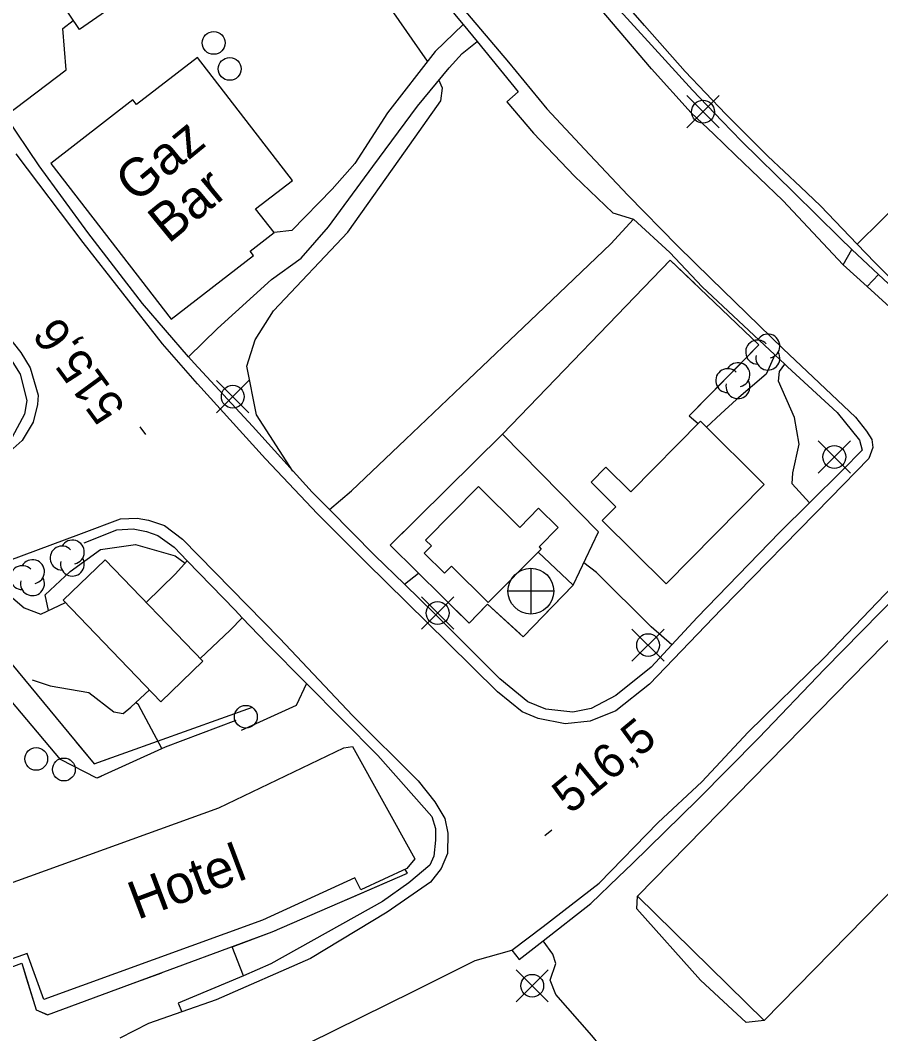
# Model space of a CAD drawing. Extents: x 347059 to 352153, y 6073752 to 6078601.
# Drawn here: x 348364 to 348476.9, y 6074552.6 to 6074685.5 of the extents above; entities that cross this region are included whole.
import ezdxf

# ---------------------------------------------------------------- set-up
doc = ezdxf.new("R2010")
doc.units = 0
for name, color, linetype in [('Level 16', 7, 'Continuous'), ('Level 19', 7, 'Continuous'), ('Level 2', 7, 'Continuous'), ('Level 21', 7, 'Continuous'), ('Level 22', 7, 'Continuous'), ('Level 3', 7, 'Continuous'), ('Level 31', 7, 'Continuous'), ('Level 36', 7, 'Continuous'), ('Level 37', 7, 'Continuous'), ('Level 44', 7, 'Continuous')]:
    doc.layers.add(name, color=color, linetype=linetype)

msp = doc.modelspace()

# ---------------------------------------------------------------- linework, layer by layer
at = {"layer": 'Level 16'}
for p, q in [((348430.97, 6074613.62), (348430.97, 6074607.62)), ((348433.97, 6074610.62), (348427.97, 6074610.62))]:
    msp.add_line(p, q, dxfattribs=at)
msp.add_circle((348430.98, 6074610.63), 3, dxfattribs=at)
at = {"layer": 'Level 19'}
for points in [[(348362.07, 6074672.98), (348370.03, 6074679), (348369.62, 6074684.43), (348370.97, 6074685.49)], [(348422.1, 6074684.93), (348418.42, 6074681.42), (348412.17, 6074673.37), (348407.88, 6074666.73), (348404.91, 6074663.37), (348399.63, 6074657.92), (348397.31, 6074657.65)], [(348386.1, 6074641.36), (348389.88, 6074645.1), (348396.97, 6074651.52), (348400.87, 6074654.31), (348404.43, 6074658.4), (348410.27, 6074666.33), (348416.11, 6074674.26), (348420.25, 6074679.27), (348421.97, 6074681.16), (348423.92, 6074682.7)], [(348473.77, 6074656.16), (348480.15, 6074662.44), (348484.99, 6074667.06), (348487.56, 6074664.93)], [(348404.56, 6074621.32), (348407.44, 6074623.79), (348414.52, 6074630.5), (348421.87, 6074637.51), (348431.81, 6074646.98), (348441.45, 6074656.19), (348444.44, 6074659.43)], [(348471.93, 6074653.43), (348473.09, 6074655.44)], [(348476.56, 6074652.18), (348475.07, 6074650.57)], [(348463, 6074641.61), (348461.84, 6074639.11), (348457.94, 6074635.75), (348455.89, 6074633.88), (348454.03, 6074632.13)], [(348467.54, 6074622.22), (348465.25, 6074624.71), (348465.33, 6074626.15), (348466.19, 6074629.91), (348465.54, 6074633.4), (348463.44, 6074638.19), (348463.59, 6074639.46), (348464.29, 6074640.4)], [(348438.9, 6074624.91), (348440.83, 6074626.91), (348444.09, 6074623.67), (348453.23, 6074632.91), (348461.6, 6074624.63), (348448.71, 6074611.61), (348440.35, 6074619.89), (348442.11, 6074621.67), (348438.9, 6074624.91)], [(348359.78, 6074613.61), (348361.51, 6074611), (348364.55, 6074608.43), (348366.73, 6074607.62), (348369.93, 6074609.13)], [(348380.54, 6074609.14), (348384.36, 6074612.92), (348385.92, 6074614.6)], [(348449.45, 6074603.57), (348446.78, 6074605.97), (348439.57, 6074613.08), (348437.93, 6074614.36)], [(348414.4, 6074611.54), (348416.25, 6074612.99)], [(348387.61, 6074601.8), (348391.55, 6074605.53), (348393.13, 6074607.15)], [(348365.57, 6074598.99), (348367.95, 6074598.2), (348373.02, 6074597.33), (348376.27, 6074594.79), (348377.5, 6074594.57), (348378.51, 6074595.42), (348380.96, 6074597.68)], [(348401.57, 6074598.5), (348400.2, 6074595.64), (348393.01, 6074592.33)], [(348461.58, 6074554.33), (348459.22, 6074554.07), (348453.25, 6074559.61), (348444.89, 6074568.94), (348444.97, 6074570.61)], [(348408.93, 6074496.8), (348412.13, 6074500.55), (348419.03, 6074507.64), (348425.42, 6074514.16), (348433.56, 6074522.37), (348436.56, 6074527.71), (348440.03, 6074534.65), (348442.69, 6074538.41), (348446.07, 6074541.03), (348446.38, 6074542.74), (348445.02, 6074545.01), (348438.99, 6074552.33), (348434.27, 6074557.72), (348433.53, 6074559.61), (348434.25, 6074561.81), (348433.86, 6074563.01), (348432.6, 6074564.78)], [(348393.3, 6074560.16), (348391.82, 6074563.99)]]:
    msp.add_lwpolyline(points, dxfattribs=at)
at = {"layer": 'Level 2'}
for points in [[(348417.42, 6074680.14), (348412.69, 6074686.91), (348410.48, 6074690.46), (348410.33, 6074691.99), (348410.77, 6074694.15), (348411.41, 6074696.63), (348411.56, 6074698.25), (348410.1, 6074700.71), (348410.16, 6074700.74)], [(348399.78, 6074626.37), (348395, 6074633.77), (348393.74, 6074640.14), (348394.83, 6074643.59), (348397.22, 6074647.38), (348406.96, 6074657.73), (348414.52, 6074668.36), (348419.17, 6074674.92), (348419.4, 6074676.62), (348418.93, 6074677.68)], [(348367.72, 6074608.09), (348367.7, 6074608.11), (348367.29, 6074610.16), (348370.55, 6074613.22), (348374.52, 6074616.07), (348379.12, 6074616.75), (348384.35, 6074615.25), (348385.65, 6074614.31)], [(348382.59, 6074589.99), (348379.51, 6074595.7), (348379.19, 6074596.04)]]:
    msp.add_lwpolyline(points, dxfattribs=at)
at = {"layer": 'Level 21'}
for points in [[(348362.19, 6074705.07), (348372.04, 6074710.71), (348379.58, 6074714.89), (348390.07, 6074720.4), (348395.94, 6074723.71), (348397, 6074723.69), (348397.7, 6074723.3), (348398.25, 6074722.56), (348403.29, 6074713.72), (348407.68, 6074707.03), (348412.5, 6074700.26), (348417.3, 6074693.24), (348421.95, 6074687.22), (348428.04, 6074680.01), (348433.09, 6074673.87), (348438.01, 6074668.6), (348443.71, 6074662.57), (348450.23, 6074655.93), (348454.59, 6074651.65)], [(348530.71, 6074686.24), (348531.29, 6074685.37), (348531.68, 6074684.09), (348530.93, 6074682.54), (348523.3, 6074674.53), (348511, 6074661.98), (348499.21, 6074650.02), (348490.34, 6074640.96), (348489.93, 6074640.65), (348488.99, 6074639.97), (348487.69, 6074639.72), (348486.41, 6074640.09), (348485.71, 6074640.75), (348481.5, 6074644.72), (348475.07, 6074650.57), (348471.93, 6074653.43), (348464.01, 6074661.86), (348457.8, 6074667.82), (348454.92, 6074670.59), (348452.02, 6074673.37), (348446.82, 6074679.15), (348438.32, 6074689.15)], [(348454.59, 6074651.65), (348464.08, 6074642.41), (348473.55, 6074633.46), (348475, 6074631.63), (348475.68, 6074630.54), (348475.84, 6074629.45), (348475.3, 6074628.01), (348470.3, 6074622.89), (348455.98, 6074608.26), (348446.55, 6074598.43), (348442.14, 6074594.95), (348438.78, 6074593.57), (348435.46, 6074593.21), (348431.94, 6074593.91), (348429.83, 6074594.81), (348426.6, 6074597.42), (348420.11, 6074603.85), (348409.36, 6074614.41), (348403.02, 6074620.75), (348396.16, 6074627.99), (348387.28, 6074637.83), (348382.68, 6074643.07), (348372.27, 6074656.36), (348363.47, 6074667.99)], [(348361.42, 6074645.31), (348364.09, 6074641.92), (348365.3, 6074639.93), (348366.37, 6074636.32), (348366.26, 6074635.1), (348365.72, 6074632.78), (348364.27, 6074630.38), (348362.71, 6074629)], [(348362.29, 6074614.55), (348372.07, 6074618.21), (348377.16, 6074620.12), (348379.33, 6074620.21), (348380.82, 6074619.95), (348382.93, 6074619.23), (348385.3, 6074617.46), (348398.06, 6074604.41), (348407.58, 6074594.34), (348416.19, 6074585.73), (348418.38, 6074583.01), (348419.68, 6074580.82), (348420.09, 6074578.88), (348420.03, 6074576.24), (348419.2, 6074574.25), (348417.82, 6074572.48), (348412.14, 6074568.54), (348402.07, 6074562.44), (348389.72, 6074557.01), (348385.21, 6074555.45), (348380.82, 6074553.94), (348377.08, 6074552.01)], [(348401.83, 6074551.34), (348415.65, 6074558.17), (348423.68, 6074562.18), (348428.49, 6074563.55), (348432.61, 6074566.64), (348439.92, 6074572.33), (348447.67, 6074580.29), (348453.39, 6074585.63), (348459.49, 6074592.13), (348469.49, 6074601.91), (348481.4, 6074614.36)]]:
    msp.add_lwpolyline(points, dxfattribs=at)
at = {"layer": 'Level 22'}
for points in [[(348354.16, 6074699.2), (348364.9, 6074705.22), (348372.1, 6074709.26), (348379.47, 6074713.3), (348389.24, 6074718.58), (348394.58, 6074721.9), (348396.31, 6074721.54), (348397.31, 6074720.87), (348401.31, 6074714.09), (348405.42, 6074707.47), (348411.1, 6074699.39), (348416.04, 6074692.49), (348421.18, 6074686.06), (348422.1, 6074684.93), (348423.92, 6074682.7), (348429.31, 6074676.13), (348427.84, 6074674.83), (348431.35, 6074670.71), (348436.69, 6074665.04), (348441.73, 6074660.25), (348444.44, 6074659.43), (348449.23, 6074655.03), (348453.47, 6074650.55)], [(348524.34, 6074689.12), (348528.49, 6074684.76), (348528.72, 6074684.12), (348526.86, 6074682.1), (348524.31, 6074679.51), (348522.25, 6074677.41), (348512.93, 6074667.98), (348504.44, 6074659.01), (348496.69, 6074651.5), (348490.65, 6074645.28), (348487.75, 6074642.62), (348483.58, 6074646.64), (348479.11, 6074650.66), (348477.17, 6074652.64), (348476.09, 6074653.75), (348473.77, 6074656.16), (348468.96, 6074661.15), (348466.33, 6074663.67), (348462.04, 6074667.7), (348459.4, 6074670.35), (348456.57, 6074673.18), (348451.23, 6074678.77), (348445.9, 6074684.81), (348440.23, 6074691.33)], [(348485.71, 6074640.75), (348486.64, 6074641.89), (348481.11, 6074647.9), (348476.56, 6074652.18), (348473.09, 6074655.44), (348471.49, 6074656.95), (348465.46, 6074662.93), (348458.59, 6074669.64), (348456.06, 6074672.28), (348452.17, 6074676.34), (348446.82, 6074682.22), (348441.28, 6074688.32)], [(348308.44, 6074675.94), (348309.03, 6074674.47), (348312.69, 6074676.54), (348322.89, 6074681.92), (348330.76, 6074686.52), (348331.99, 6074686.57), (348332.48, 6074686.08), (348334.62, 6074682.7), (348340.12, 6074673.86), (348345.26, 6074665.54), (348351.94, 6074655.82), (348362.39, 6074641.67), (348364, 6074639.11), (348364.87, 6074635.64), (348364.58, 6074633.83), (348362.96, 6074630.83), (348361.36, 6074628.97), (348360.98, 6074627.57)], [(348453.47, 6074650.55), (348463, 6074641.61), (348464.29, 6074640.4), (348464.65, 6074640.07), (348471.16, 6074634.05), (348474.1, 6074630.43), (348474.44, 6074629.11), (348471.87, 6074626.5), (348467.54, 6074622.22), (348463.61, 6074618.33), (348452.79, 6074607.18), (348449.45, 6074603.57), (348446.77, 6074600.67), (348442.13, 6074596.93), (348438.87, 6074595.24), (348436.48, 6074594.76), (348432.93, 6074595.13), (348430.59, 6074596.13), (348426.9, 6074599.12), (348418.37, 6074607.65), (348414.4, 6074611.54), (348410.54, 6074615.32), (348404.56, 6074621.32), (348402.29, 6074623.59), (348394.46, 6074632.27), (348386.82, 6074640.52), (348386.1, 6074641.36), (348380.05, 6074648.37), (348372.88, 6074657.69), (348366.51, 6074666.4), (348362.07, 6074672.98)], [(348372.38, 6074616.96), (348376.67, 6074618.66), (348378.81, 6074618.79), (348380.58, 6074618.47), (348382.08, 6074617.92), (348384.19, 6074616.38), (348385.92, 6074614.6), (348392.19, 6074608.13), (348393.13, 6074607.15), (348396.34, 6074603.78), (348401.57, 6074598.5), (348410.93, 6074589.08), (348417.99, 6074581.07), (348418.47, 6074579.49), (348418.46, 6074577.96), (348418.24, 6074575.88), (348417.73, 6074574.68), (348414.98, 6074572.37), (348411.53, 6074569.92), (348396.89, 6074561.73), (348393.3, 6074560.16), (348384.73, 6074556.61), (348385.21, 6074555.45)], [(348428.49, 6074563.55), (348429.45, 6074562.31), (348432.6, 6074564.78), (348438.83, 6074569.66), (348442.48, 6074573.14), (348444.29, 6074574.86), (348452.86, 6074583.28), (348460.87, 6074591.39), (348469.48, 6074600.38), (348479.29, 6074610.38), (348485.96, 6074617.2), (348486.64, 6074617.47), (348487.88, 6074616.61), (348495.41, 6074609.18), (348505.44, 6074599.74), (348509.38, 6074595.9), (348518.32, 6074587.24), (348526.75, 6074578.9), (348531.89, 6074573.89), (348532.5, 6074572.8), (348532.06, 6074572.06), (348530.81, 6074570.77), (348531.81, 6074569.67)]]:
    msp.add_lwpolyline(points, dxfattribs=at)
at = {"layer": 'Level 3'}
for p, q in [((348380.47, 6074631.19), (348379.76, 6074632.16)), ((348432.8, 6074578.56), (348433.72, 6074579.33))]:
    msp.add_line(p, q, dxfattribs=at)
at = {"layer": 'Level 31'}
for points in [[(348378.79, 6074675.05), (348368.03, 6074666.74), (348383.79, 6074646.32), (348394.59, 6074654.65), (348394.15, 6074655.21), (348397.31, 6074657.65), (348394.89, 6074660.78), (348399.72, 6074664.51), (348387.27, 6074680.63), (348379.25, 6074674.44), (348378.79, 6074675.05)], [(348432.35, 6074616.15), (348425.4, 6074609.13), (348420.58, 6074613.9), (348419.65, 6074612.97), (348416.99, 6074615.6), (348417.95, 6074616.57), (348417.18, 6074617.33), (348424.13, 6074624.34), (348429.52, 6074618.99), (348432, 6074621.5), (348434.55, 6074618.97), (348432.05, 6074616.45), (348432.35, 6074616.15)], [(348382.45, 6074596.13), (348369.63, 6074609.44), (348375.14, 6074614.75), (348387.96, 6074601.44), (348382.45, 6074596.13)], [(348444.97, 6074570.61), (348488.13, 6074614.63), (348504.85, 6074598.24), (348494.37, 6074587.55), (348497.21, 6074584.77), (348490.83, 6074578.26), (348487.88, 6074581.15), (348461.58, 6074554.33), (348444.97, 6074570.61)], [(348407.57, 6074590.26), (348415.77, 6074575.5), (348414.72, 6074574.25), (348408.67, 6074571.47), (348407.89, 6074573.04), (348395.79, 6074567.47), (348367.1, 6074557.09), (348364.93, 6074563.1), (348362.35, 6074562.17), (348360.5, 6074567.28), (348363.01, 6074568.19), (348361.65, 6074571.95), (348390.08, 6074582.23), (348406.44, 6074590.1), (348407.57, 6074590.26)]]:
    msp.add_lwpolyline(points, dxfattribs=at)
at = {"layer": 'Level 36'}
for p, q in [((348455.67, 6074671.39), (348451.44, 6074675.62)), ((348451.44, 6074671.39), (348455.67, 6074675.62)), ((348394, 6074634.02), (348389.77, 6074638.25)), ((348389.77, 6074634.02), (348394, 6074638.25)), ((348472.89, 6074626.11), (348468.66, 6074630.34)), ((348468.66, 6074626.11), (348472.89, 6074630.34)), ((348420.86, 6074605.64), (348416.63, 6074609.87)), ((348416.63, 6074605.64), (348420.86, 6074609.87)), ((348448.47, 6074601.43), (348444.24, 6074605.66)), ((348444.24, 6074601.43), (348448.47, 6074605.66)), ((348433.27, 6074556.75), (348429.04, 6074560.98)), ((348429.04, 6074556.75), (348433.27, 6074560.98))]:
    msp.add_line(p, q, dxfattribs=at)
for centre in [(348389.39, 6074682.54), (348391.49, 6074679.13), (348453.56, 6074673.51), (348391.89, 6074636.14), (348470.78, 6074628.23), (348418.75, 6074607.76), (348446.36, 6074603.55), (348393.6, 6074594.15), (348366.11, 6074588.63), (348369.74, 6074587.24), (348431.16, 6074558.87)]:
    msp.add_circle(centre, 1.5, dxfattribs=at)
at = {"layer": 'Level 37'}
for points in [[(348371.78, 6074684.28), (348369.15, 6074688.23), (348376.74, 6074693.42), (348379.29, 6074689.55), (348371.78, 6074684.28)], [(348371.78, 6074684.28), (348369.15, 6074688.23), (348372.56, 6074690.56)], [(348427.25, 6074631.24), (348449.25, 6074654.06), (348460.9, 6074642.94), (348451.74, 6074633.63), (348452.92, 6074632.6)], [(348448.23, 6074653), (348449.25, 6074654.06), (348452.53, 6074650.94)], [(348459.76, 6074644.03), (348460.9, 6074642.94), (348457.8, 6074639.79)], [(348457.8, 6074639.79), (348451.74, 6074633.63), (348452.92, 6074632.6)], [(348436.53, 6074611.43), (348439.87, 6074618.43), (348427.25, 6074631.24), (348412.53, 6074616.67), (348422.87, 6074606.42), (348425.31, 6074608.92), (348429.99, 6074604.65), (348436.53, 6074611.43), (348431.95, 6074615.74)], [(348415.49, 6074619.61), (348412.53, 6074616.67), (348413.82, 6074615.39)], [(348432.37, 6074607.11), (348436.53, 6074611.43), (348436.52, 6074611.44)], [(348356.24, 6074609.09), (348373.69, 6074587.99), (348394.47, 6074595.4)], [(348420.93, 6074608.35), (348422.87, 6074606.42), (348425.14, 6074608.76)], [(348425.14, 6074608.76), (348425.31, 6074608.92), (348429.57, 6074605.03)], [(348392.31, 6074593.66), (348383.01, 6074590.18), (348374.07, 6074586.09), (348369.31, 6074588.56), (348359.72, 6074599.88), (348355.63, 6074598.33)], [(348371.36, 6074590.81), (348373.69, 6074587.99), (348375.89, 6074588.77)], [(348374.61, 6074586.34), (348374.07, 6074586.09), (348369.31, 6074588.56), (348369.28, 6074588.6)], [(348362, 6074572.07), (348358.16, 6074571.1), (348361.78, 6074560.9), (348364.24, 6074561.83), (348366.09, 6074555.71), (348367.6, 6074555.07), (348378.84, 6074559.2), (348397.07, 6074565.94), (348414.81, 6074573.63), (348414.48, 6074574.14)], [(348406.74, 6074570.13), (348414.81, 6074573.63), (348414.48, 6074574.14)], [(348391.95, 6074564.04), (348397.07, 6074565.94), (348397.57, 6074566.15)], [(348361.31, 6074562.2), (348361.78, 6074560.9), (348364.24, 6074561.83), (348364.81, 6074559.93)], [(348376.94, 6074558.5), (348378.84, 6074559.2), (348382.57, 6074560.58)], [(348364.81, 6074559.93), (348366.09, 6074555.71), (348367.56, 6074555.09)]]:
    msp.add_lwpolyline(points, dxfattribs=at)
at = {"layer": 'Level 44'}
for centre, start, end in [((348462.07, 6074642.77), 282.2692, 149.7263), ((348460.72, 6074641.99), 44.1154, 269.804), ((348462.07, 6074641.2), 166.9369, 29.6212), ((348458.14, 6074639.02), 282.2692, 149.7263), ((348456.79, 6074638.24), 44.1154, 269.804), ((348458.14, 6074637.45), 166.9369, 29.6212), ((348370.85, 6074615.75), 282.2692, 149.7263), ((348369.5, 6074614.97), 44.1154, 269.804), ((348365.62, 6074613.18), 282.2692, 149.7263), ((348370.85, 6074614.18), 166.9369, 29.6212), ((348364.27, 6074612.4), 44.1154, 269.804), ((348365.62, 6074611.61), 166.9369, 29.6212)]:
    msp.add_arc(centre, 1.57, start, end, dxfattribs=at)

# ---------------------------------------------------------------- texts
at = {"layer": 'Level 3'}
for s, rotation, p in [('515,6', 126.1511, (348377.96, 6074634.72)), ('516,5', 39.62, (348436.16, 6074581.28))]:
    msp.add_text(s, height=4.5, rotation=rotation, dxfattribs=at).set_placement(p)
at = {"layer": 'Level 31'}
for s, rotation, p in [('Gaz', 39.3712, (348379.15, 6074661.41)), ('Bar', 39.3712, (348383.44, 6074656.11)), ('Hotel', 20.6581, (348379.39, 6074567.49))]:
    msp.add_text(s, height=5, rotation=rotation, dxfattribs=at).set_placement(p)

doc.saveas('drawing.dxf')
